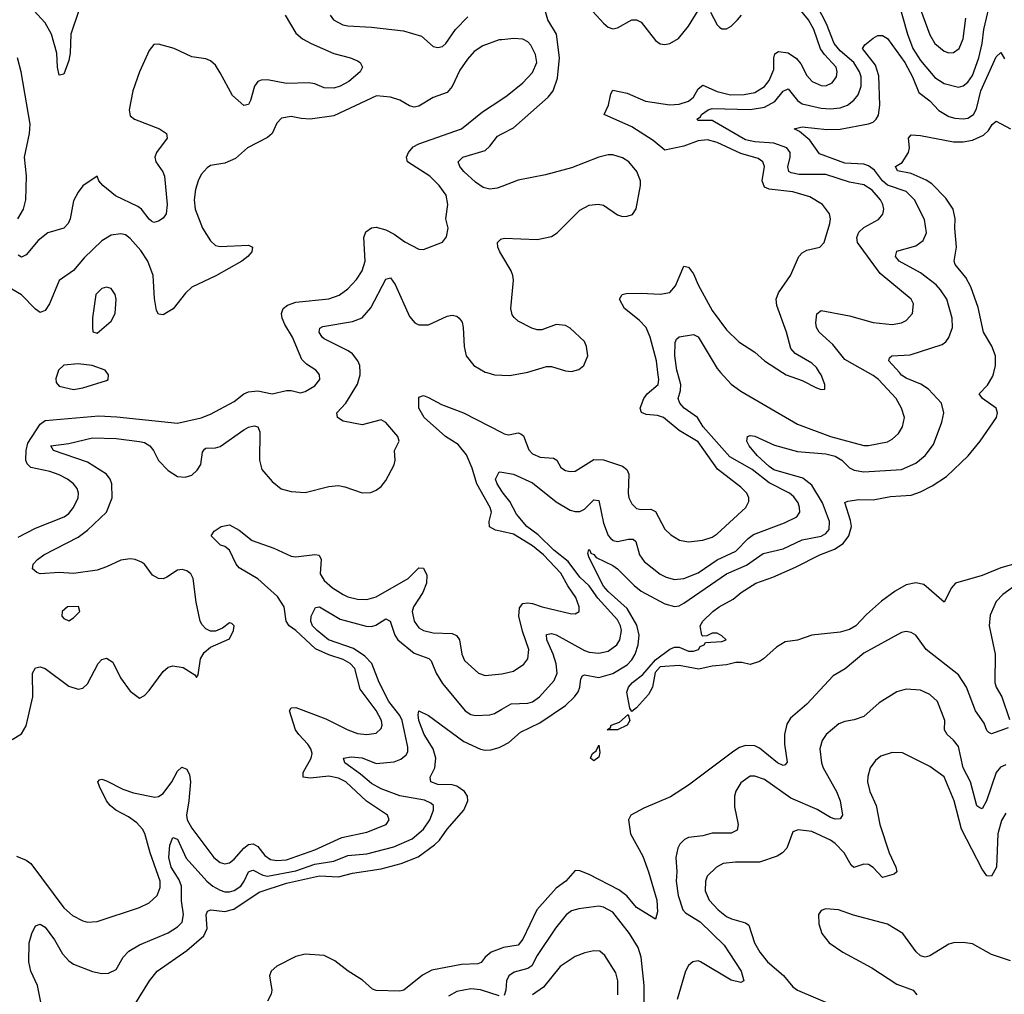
# Model space of a CAD drawing. Header units: inches. Extents: x 1843162 to 1959474, y 907081 to 1016326.
# Tile 265 of 656: x 1897963 to 1902124, y 937373 to 941491. Entities that reach past the tile are written whole.
import ezdxf

# ---------------------------------------------------------------- set-up
doc = ezdxf.new("R2010")
doc.units = ezdxf.units.IN
doc.header["$MEASUREMENT"] = 0
for name, color, linetype in [('B8993', 7, 'Continuous'), ('B8994', 7, 'Continuous'), ('B9903', 7, 'Continuous'), ('B9904', 7, 'Continuous')]:
    doc.layers.add(name, color=color, linetype=linetype)

msp = doc.modelspace()

# ---------------------------------------------------------------- linework, layer by layer
at = {"layer": 'B8993', "color": 5}
for points, elevation in [([(1897931.3, 938448.7), (1897970, 938473.4), (1897990, 938506.8), (1898019, 938630), (1898017, 938730), (1898030, 938752.3), (1898050, 938756.6), (1898070, 938748.6), (1898170, 938675), (1898210, 938661.3), (1898230, 938666.5), (1898250, 938684.6), (1898294.8, 938770), (1898310, 938787.9), (1898330, 938793.6), (1898356, 938776), (1898389.5, 938710), (1898430, 938654), (1898470, 938624.4), (1898490, 938634.9), (1898510, 938656.5), (1898570, 938737.3), (1898590, 938754.7), (1898610, 938760.9), (1898653.5, 938753.5), (1898703.1, 938723.1), (1898710, 938711), (1898717.2, 938722.8), (1898727.1, 938790), (1898743, 938817), (1898770, 938839.7), (1898850, 938874), (1898867, 938910), (1898869.2, 938930), (1898859.6, 938939.6), (1898850, 938942), (1898820.2, 938919.8), (1898790, 938906.6), (1898770, 938907.3), (1898750, 938916.5), (1898734, 938934), (1898725.8, 938950), (1898708.4, 939030), (1898696.8, 939130), (1898685.6, 939150), (1898670, 939161.4), (1898650, 939167), (1898630, 939165.2), (1898585.3, 939134.7), (1898570, 939128.7), (1898550, 939129.5), (1898524.2, 939144.2), (1898490, 939189.9), (1898478.3, 939198.3), (1898451.1, 939210), (1898430, 939212.4), (1898390, 939207.7), (1898330, 939178.8), (1898290, 939165.4), (1898190, 939151.3), (1898130, 939154.6), (1898049.8, 939149.8), (1898034.9, 939154.9), (1898017, 939170), (1898020.5, 939190), (1898037.7, 939210), (1898065.3, 939230), (1898210, 939304.8), (1898250, 939333.3), (1898329.9, 939410), (1898353.1, 939470), (1898352, 939530), (1898345.4, 939550), (1898330.3, 939570.3), (1898250, 939620.7), (1898106, 939670), (1898094, 939690), (1898170, 939700.8), (1898270, 939723.8), (1898370, 939721.3), (1898470, 939709.1), (1898490, 939703.8), (1898513, 939690), (1898528.9, 939670), (1898550, 939628.3), (1898590, 939586.3), (1898630, 939561.3), (1898662.3, 939557.7), (1898690, 939566), (1898712.9, 939587.1), (1898728.1, 939611.9), (1898736.2, 939663.8), (1898743.9, 939676.1), (1898750, 939680.6), (1898790, 939682), (1898810, 939687.9), (1898910, 939757.6), (1898930, 939769.5), (1898954.6, 939774.6), (1898970.1, 939770.1), (1898977.3, 939750), (1898975.8, 939630), (1898986.8, 939590), (1899030, 939539), (1899068.4, 939508.4), (1899110, 939497.1), (1899170, 939492.7), (1899270, 939518.1), (1899310, 939522.2), (1899337, 939517), (1899410, 939491.3), (1899446.6, 939493.4), (1899470, 939502.3), (1899490, 939518.9), (1899510, 939544.2), (1899545, 939610), (1899549.8, 939630), (1899546.9, 939670), (1899567.1, 939710), (1899561.2, 939730), (1899510, 939788.4), (1899490, 939799.8), (1899410, 939779.1), (1899330, 939794.5), (1899306.3, 939810), (1899303.2, 939830), (1899341.3, 939870), (1899390, 939950.2), (1899402.5, 939990), (1899401.9, 940000)], 620), ([(1897956.3, 939303.7), (1898030, 939342.3), (1898150.4, 939389.6), (1898170, 939404.7), (1898190.7, 939430), (1898210.8, 939470), (1898211.9, 939490), (1898205.8, 939510), (1898190.9, 939530), (1898164.8, 939550), (1898130, 939567.8), (1898090, 939581.1), (1898010, 939599), (1897994.3, 939614.3), (1897989, 939630), (1897990.4, 939670), (1897997.9, 939702.1), (1898050, 939782.3), (1898070, 939798), (1898297.1, 939817.1), (1898373.2, 939813.2), (1898630, 939786.7), (1898730, 939808.4), (1898770, 939823.8), (1898870, 939878), (1898910, 939909.3), (1898930, 939918.6), (1898970, 939922.5), (1899030, 939910.3), (1899090, 939923.8), (1899110, 939923.8), (1899150, 939914.9), (1899170, 939920.4), (1899210, 939943.1), (1899231.5, 939970), (1899229.5, 939990), (1899222.3, 940000)], 640), ([(1898123.5, 940000), (1898115.1, 939975.1), (1898117.7, 939957.7), (1898130, 939942.6), (1898190, 939928.3), (1898230, 939935.6), (1898330, 939966), (1898337.2, 939970), (1898338, 939990), (1898331.2, 940000)], 660), ([(1899937.2, 940000), (1899970, 939990.2), (1900000, 939988.6)], 620), ([(1900000, 939327.9), (1899973.7, 939333.7), (1899948, 939348), (1899947.4, 939370), (1899956.4, 939410), (1899950.8, 939430), (1899894.5, 939530), (1899875.9, 939595.9), (1899851.6, 939651.6), (1899816.5, 939696.5), (1899763.1, 939730), (1899672.1, 939810), (1899649.9, 939850), (1899650, 939896), (1899670, 939902.6), (1899690, 939894.5), (1899745.4, 939865.4), (1899839.2, 939830), (1900000, 939746)], 580), ([(1900000, 939499), (1899980.5, 939530), (1899974.5, 939550), (1899990, 939581), (1900000, 939579.2)], 560), ([(1897950, 937956.5), (1897990, 937939.3), (1898010, 937925.4), (1898150, 937737.3), (1898186.1, 937706.1), (1898230, 937683.2), (1898250, 937678), (1898290, 937680.2), (1898470, 937739), (1898510, 937758.4), (1898543.7, 937790), (1898556.6, 937823.4), (1898557.1, 937850), (1898514.2, 937970), (1898491.7, 938051.7), (1898482.2, 938070), (1898457.4, 938097.4), (1898422.2, 938122.2), (1898369.9, 938150), (1898345.9, 938170), (1898329.9, 938190), (1898300.2, 938250), (1898293, 938270), (1898300.5, 938279.5), (1898310, 938282), (1898330, 938275.1), (1898399.1, 938239.1), (1898443.6, 938223.6), (1898534.1, 938205.9), (1898550, 938208.2), (1898570, 938221.4), (1898605.3, 938270), (1898630, 938315.6), (1898647.9, 938332.1), (1898670, 938324.2), (1898680.6, 938300.6), (1898685, 938270), (1898678.3, 938190), (1898667.5, 938130), (1898670.6, 938110), (1898690, 938074), (1898783.2, 937950), (1898810, 937930.1), (1898830, 937924.2), (1898850, 937927.8), (1898870, 937944), (1898909.9, 937990.1), (1898930, 938005.4), (1898950, 938008.5), (1898970, 937996.8), (1898999.5, 937959.5), (1899022.6, 937942.6), (1899050, 937938), (1899090, 937940.9), (1899210, 937982.9), (1899324.9, 938035.1), (1899430, 938057.2), (1899511.2, 938090), (1899525.1, 938110), (1899517.4, 938130), (1899428.3, 938188.3), (1899341, 938270), (1899310, 938285.7), (1899270, 938294.7), (1899190, 938285.6), (1899161, 938290), (1899160.8, 938310), (1899194.8, 938370), (1899198.7, 938390), (1899193.7, 938410), (1899180.4, 938430), (1899142.3, 938470), (1899129.2, 938490), (1899103.5, 938570), (1899110, 938583), (1899130, 938584.9), (1899256.5, 938536.5), (1899350, 938490.2), (1899390, 938475.2), (1899430, 938470.2), (1899470, 938475.8), (1899490, 938495.5), (1899494.6, 938510), (1899492.5, 938530), (1899470, 938572.3), (1899402.1, 938662.1), (1899378.9, 938750), (1899360.2, 938770), (1899330, 938787.6), (1899270, 938807.2), (1899212.5, 938832.5), (1899130, 938909.6), (1899101.5, 938930), (1899088.6, 938950), (1899080.1, 939010), (1899053, 939053), (1898970, 939127.7), (1898890, 939174.8), (1898878.3, 939190), (1898849.5, 939249.5), (1898830, 939264.8), (1898812.3, 939270), (1898772.3, 939310), (1898785.1, 939330), (1898814, 939350), (1898850, 939356.3), (1898890, 939334.5), (1898945.5, 939290), (1899037.6, 939257.6), (1899110, 939224.7), (1899130, 939221), (1899210, 939231.5), (1899228.3, 939228.3), (1899236.8, 939210), (1899233.3, 939150), (1899250, 939121.4), (1899284.6, 939090), (1899330, 939062.7), (1899350, 939052.5), (1899390, 939042.2), (1899430, 939040.8), (1899470, 939052.3), (1899604.1, 939130), (1899650, 939174.9), (1899670, 939172.6), (1899683.1, 939143.1), (1899682.2, 939110), (1899666.1, 939070), (1899627, 939010), (1899622.3, 938990), (1899630, 938949), (1899650, 938921.1), (1899670, 938909.4), (1899710, 938900.1), (1899790, 938897.9), (1899809, 938889), (1899822, 938870), (1899832.1, 938810), (1899842.9, 938782.9), (1899902, 938730), (1899930, 938719.1), (1900000, 938727)], 580), ([(1898067, 937270), (1898038.5, 937410), (1898009.9, 937470), (1898001.2, 937510), (1898002.9, 937590), (1898014.8, 937630), (1898030, 937661.3), (1898050, 937668.9), (1898070, 937656.5), (1898110, 937602.7), (1898143.5, 937543.5), (1898170, 937513.8), (1898190, 937499.7), (1898270, 937468.4), (1898310, 937460.7), (1898338.2, 937461.8), (1898370, 937477.6), (1898400.9, 937530), (1898424.6, 937555.4), (1898470, 937582), (1898590, 937632.5), (1898630, 937657.4), (1898650, 937677.6), (1898655.6, 937710), (1898647.2, 937767.2), (1898647, 937830), (1898636.9, 937856.9), (1898603.8, 937910), (1898592.6, 937950), (1898597.2, 938002.8), (1898610, 938035.8), (1898630, 938028.7), (1898667.2, 937947.2), (1898754.2, 937850), (1898778.6, 937830), (1898810, 937812.5), (1898830, 937805.2), (1898850, 937805), (1898870, 937811), (1898897.8, 937830), (1898912, 937850), (1898930, 937890.1), (1898944.5, 937895.5), (1898950, 937896.8), (1898990, 937875.9), (1899010, 937872.3), (1899130, 937893.6), (1899210, 937922.7), (1899290, 937935.7), (1899350, 937958.4), (1899430, 937966.8), (1899543.9, 937996.1), (1899622, 938030), (1899670, 938070.1), (1899696.9, 938110), (1899711.9, 938150), (1899712.2, 938170), (1899700.8, 938180.8), (1899673.2, 938193.2), (1899570, 938211.5), (1899490, 938241), (1899450, 938263.5), (1899403.4, 938303.4), (1899336.5, 938350), (1899331.8, 938370), (1899363.7, 938376.3), (1899410, 938371.5), (1899470, 938348.1), (1899545, 938355), (1899573.5, 938366.5), (1899596.1, 938383.9), (1899603.1, 938396.9), (1899603.3, 938416.7), (1899579.7, 938530), (1899569.6, 938550), (1899522.6, 938610), (1899482.1, 938690), (1899450.8, 938770.8), (1899421.3, 938801.3), (1899374, 938834), (1899267.8, 938870), (1899219.8, 938910), (1899200.4, 938930), (1899194, 938950), (1899195.1, 938970), (1899212.9, 939007.1), (1899230.6, 939010), (1899317.4, 938957.4), (1899427.8, 938927.8), (1899450, 938926.9), (1899468, 938932), (1899510, 938958.8), (1899528.4, 938950), (1899548.1, 938890), (1899560.7, 938870), (1899630, 938814.7), (1899691.8, 938791.8), (1899702, 938782), (1899723.2, 938730), (1899750, 938686), (1899845, 938570), (1899870, 938555.3), (1899890, 938550.1), (1899950, 938553.1), (1899970, 938559.3), (1900000, 938577.1)], 560), ([(1898449.9, 937330.1), (1898511.6, 937430), (1898544.1, 937470), (1898670, 937557.6), (1898740.6, 937619.4), (1898754.7, 937650), (1898751.7, 937708.3), (1898756.6, 937723.4), (1898770.8, 937729.2), (1898830, 937723.1), (1898867.5, 937732.5), (1898975.7, 937804.3), (1899090, 937842.8), (1899230, 937872.7), (1899310, 937869), (1899370, 937884), (1899490, 937903.3), (1899575, 937925), (1899646.5, 937953.5), (1899716, 938004), (1899736.6, 938023.4), (1899770, 938070.8), (1899840.2, 938150), (1899857.3, 938190), (1899855.8, 938210), (1899843.2, 938230), (1899810, 938252.2), (1899790, 938257.6), (1899730, 938259.2), (1899700.5, 938270), (1899697.7, 938290), (1899717.5, 938330), (1899721.6, 938370), (1899709.9, 938409.9), (1899672.1, 938470), (1899650, 938529.4), (1899646.6, 938553.4), (1899649.8, 938570.2), (1899690, 938550.2), (1899840.2, 938440.2), (1899910, 938408.6), (1899930, 938404), (1899954.8, 938405.2), (1899990, 938416.1), (1900000, 938421.1)], 540), ([(1900000, 937566.9), (1899956, 937550), (1899930.2, 937530), (1899913.3, 937506.7), (1899899.3, 937500.7), (1899830, 937497.8), (1899705.3, 937474.7), (1899666, 937454), (1899586, 937390), (1899570, 937385.7), (1899470, 937388.3), (1899454.5, 937394.5), (1899412, 937432), (1899351.1, 937470), (1899294.4, 937514.4), (1899250, 937536.1), (1899170, 937542), (1899130, 937532), (1899050, 937491.9), (1899026.2, 937470), (1899018.7, 937450), (1899028.3, 937390), (1899026.4, 937373.6), (1899010, 937344.2)], 540), ([(1899990, 937366.4), (1899910, 937392), (1899870, 937395.9), (1899810, 937384.3), (1899774.8, 937365.2)], 560)]:
    msp.add_lwpolyline(points, dxfattribs=dict(at, elevation=elevation))
at = {"layer": 'B8993', "color": 5, "elevation": 640}
msp.add_lwpolyline([(1898212, 939012), (1898164.7, 939010), (1898142.8, 938990), (1898141, 938970), (1898150, 938961), (1898170, 938951), (1898190, 938962.8), (1898217.2, 938990)], close=True, dxfattribs=at)
at = {"layer": 'B8994', "color": 5}
for points, elevation in [([(1899084.3, 941510), (1899130, 941434.2), (1899158.4, 941410), (1899195.2, 941390), (1899290, 941348.8), (1899360.7, 941330), (1899390, 941317.3), (1899401.3, 941310), (1899412.2, 941290), (1899401.5, 941270), (1899353.8, 941230), (1899318, 941210), (1899290, 941201.2), (1899250, 941203), (1899210, 941219.6), (1899184.7, 941224.7), (1899090, 941221.5), (1899010, 941237.3), (1898984.1, 941235.9), (1898970, 941229.8), (1898955.6, 941210), (1898939, 941150), (1898930, 941132.9), (1898910, 941128.6), (1898862.5, 941170), (1898810, 941266.8), (1898790, 941298.2), (1898770, 941316.8), (1898750, 941325.7), (1898690, 941334.3), (1898616, 941370), (1898550, 941387.1), (1898530, 941385.7), (1898510, 941361.2), (1898469.4, 941270), (1898441.7, 941190), (1898425.5, 941110), (1898430, 941085.2), (1898448.8, 941070), (1898553.4, 941030), (1898583.1, 941010), (1898586.7, 940990), (1898540.7, 940930), (1898534.4, 940910), (1898538.6, 940890), (1898568.3, 940848.3), (1898575.5, 940830), (1898586, 940710), (1898582.3, 940670), (1898570, 940652.9), (1898550, 940639.9), (1898530, 940634.5), (1898520.2, 940640.2), (1898510, 940647.4), (1898477.4, 940690), (1898461.8, 940701.8), (1898367.3, 940747.3), (1898314, 940790), (1898297.7, 940810), (1898290, 940829.6), (1898230, 940788.7), (1898210, 940761.8), (1898190, 940725.1), (1898176.8, 940650), (1898168.1, 940630), (1898150.1, 940610), (1898081.8, 940590), (1898041.6, 940558.4), (1897990, 940497.4), (1897970, 940487.8), (1897956.3, 940496.3)], 620), ([(1898213, 941530), (1898179.1, 941430), (1898175.7, 941350), (1898170, 941318), (1898150, 941260.5), (1898130, 941257), (1898123, 941290), (1898119.3, 941350), (1898096.7, 941430), (1898070, 941478.3), (1898022.1, 941530)], 580), ([(1899274.9, 941510), (1899288.7, 941490), (1899328, 941470), (1899350, 941465.1), (1899450, 941459.8), (1899584.5, 941444.5), (1899660.9, 941420.9), (1899710, 941378), (1899730, 941373), (1899750, 941378), (1899763.7, 941390), (1899805.1, 941450), (1899856.6, 941503.4)], 640), ([(1900000, 941406.5), (1899990, 941405.5), (1899919.8, 941380.2), (1899883.8, 941356.2), (1899855.2, 941324.8), (1899822.5, 941277.5), (1899790, 941208.7), (1899770, 941184), (1899710, 941162), (1899650, 941125.7), (1899630, 941121.5), (1899610, 941126.8), (1899570, 941150.6), (1899530, 941164.3), (1899470.9, 941169.1), (1899290, 941084.4), (1899190, 941070.6), (1899153, 941073), (1899110, 941082.4), (1899070, 941075.1), (1899050, 941053.3), (1899030.2, 941010), (1899010, 940992.6), (1898926.4, 940950), (1898874.9, 940905.1), (1898830, 940885.4), (1898770, 940874.3), (1898754.7, 940865.3), (1898730, 940836.2), (1898717.3, 940810), (1898705.9, 940774.1), (1898700.2, 940730), (1898704.1, 940690), (1898735.4, 940610), (1898770, 940556.5), (1898790, 940536.9), (1898810, 940532.6), (1898930, 940538.4), (1898946.8, 940530), (1898943.8, 940510), (1898927, 940490), (1898901.1, 940470), (1898792, 940408), (1898690, 940360.2), (1898664.4, 940335.6), (1898611, 940269), (1898570, 940244.5), (1898550, 940246.6), (1898541.7, 940261.7), (1898532.7, 940312.7), (1898527.5, 940410), (1898505, 940470), (1898475.5, 940515.5), (1898430, 940567), (1898410, 940581.4), (1898390, 940586.2), (1898350, 940581), (1898310, 940556.8), (1898235.3, 940484.7), (1898190, 940431.1), (1898130, 940389.6), (1898089.5, 940290), (1898070, 940262), (1898050, 940253.3), (1898030, 940267.1), (1897970, 940328.2), (1897930, 940352.7)], 640), ([(1897955.7, 940650), (1897978.7, 940690), (1897988.3, 940730), (1897991.1, 940831.1), (1897983.7, 940910), (1898004.7, 941010), (1898007.5, 941050), (1897969.3, 941270), (1897953.9, 941330)], 620), ([(1899222.3, 940000), (1899215.1, 940010), (1899175.5, 940035.5), (1899155.3, 940055.3), (1899115.5, 940150), (1899083.1, 940203.1), (1899072, 940230), (1899069.3, 940250), (1899076.8, 940270), (1899095.2, 940284.8), (1899130, 940297.2), (1899270, 940311), (1899313.4, 940326.6), (1899350, 940354), (1899386.2, 940393.8), (1899410, 940430.4), (1899422.9, 940470), (1899418, 940570), (1899425.6, 940594.4), (1899449.1, 940610.9), (1899470, 940613.8), (1899510, 940603.5), (1899545, 940585), (1899590, 940552), (1899650, 940521.3), (1899670, 940520.4), (1899750, 940551), (1899766.8, 940573.2), (1899774, 940610), (1899764.5, 940650), (1899773, 940710), (1899764.7, 940750), (1899735.4, 940790), (1899696.8, 940830), (1899602.4, 940890), (1899598, 940910), (1899606.4, 940930), (1899626.5, 940953.5), (1899650, 940966.9), (1899829.5, 941030), (1899918.6, 941101.4), (1900000, 941154.9)], 640), ([(1900000, 940786.8), (1899980.6, 940779.4), (1899950, 940774.8), (1899922, 940782), (1899890, 940804.3), (1899839.8, 940850), (1899823.1, 940870), (1899816.4, 940890), (1899836.3, 940910), (1899930, 940938.4), (1899950, 940956.6), (1899981.7, 940998.3), (1900000, 941008)], 620), ([(1900000, 940496), (1899991.6, 940510), (1899983.7, 940530), (1899982.7, 940550), (1899996.3, 940563.7), (1900000, 940564.9)], 620), ([(1899401.9, 940000), (1899399.9, 940030), (1899392.1, 940050), (1899370, 940078.5), (1899351.8, 940091.8), (1899250, 940142.5), (1899240.7, 940150), (1899229.1, 940170.9), (1899231.9, 940188.1), (1899244.8, 940195.2), (1899370, 940215.7), (1899410, 940230.8), (1899446.6, 940273.4), (1899510, 940394.9), (1899530, 940400.2), (1899550, 940371.7), (1899610, 940237), (1899633.4, 940210), (1899650, 940201.4), (1899690, 940202.1), (1899770, 940238.1), (1899790, 940242.6), (1899810, 940238.2), (1899820.2, 940230), (1899832.4, 940212.4), (1899837.8, 940190), (1899840.9, 940110), (1899850.2, 940070), (1899882.8, 940030), (1899930, 940002.2), (1899937.2, 940000)], 620), ([(1898331.2, 940000), (1898324.5, 940010), (1898269, 940030), (1898210, 940037), (1898150, 940031.4), (1898126.8, 940010), (1898123.5, 940000)], 660)]:
    msp.add_lwpolyline(points, dxfattribs=dict(at, elevation=elevation))
at = {"layer": 'B8994', "color": 5, "elevation": 660}
msp.add_lwpolyline([(1898330, 940360.5), (1898310, 940354.7), (1898285.3, 940330), (1898270.5, 940230.5), (1898271, 940191), (1898272, 940172), (1898290, 940166.8), (1898350, 940217.3), (1898367, 940250), (1898371.3, 940310), (1898367, 940330), (1898350, 940355.6)], close=True, dxfattribs=at)
at = {"layer": 'B9903', "color": 5}
for points, elevation in [([(1900000, 938421.1), (1900030, 938436.1), (1900079.3, 938480.7), (1900160.9, 938519.1), (1900270, 938593.3), (1900308.2, 938630), (1900322.6, 938650), (1900330.4, 938670), (1900335, 938705), (1900342.2, 938717.8), (1900350, 938722), (1900410, 938711.4), (1900470, 938728.3), (1900530, 938764.3), (1900550, 938785.7), (1900564.5, 938810), (1900576.2, 938850), (1900580.9, 938890), (1900571.8, 938931.8), (1900530, 939002.8), (1900450, 939074.2), (1900430, 939097.5), (1900370, 939217.2), (1900364.4, 939235.6), (1900367.6, 939252.4), (1900372.9, 939250), (1900376.7, 939236.7), (1900390, 939231.7), (1900399, 939219), (1900470, 939185.2), (1900490, 939170.7), (1900559.9, 939099.9), (1900590, 939075.9), (1900690, 939021.9), (1900730, 939010.6), (1900750, 939014.4), (1900770, 939024.8), (1900950, 939149.2), (1901034.7, 939185.3), (1901105.4, 939234.6), (1901190, 939255), (1901270, 939292.9), (1901350, 939308.6), (1901370, 939319.8), (1901383.5, 939336.5), (1901385.8, 939370), (1901356.1, 939450), (1901310, 939523.8), (1901273.1, 939553.1), (1901150, 939589.3), (1901130, 939603.5), (1901080.2, 939650), (1901046.3, 939690), (1901035.8, 939710), (1901039, 939730), (1901050, 939733.7), (1901070, 939731.5), (1901153.2, 939693.2), (1901250, 939666.2), (1901370, 939656.2), (1901410, 939647.1), (1901438.1, 939630), (1901470, 939597.1), (1901490, 939587.5), (1901530, 939580.3), (1901690, 939590.1), (1901750, 939616.8), (1901789.8, 939650), (1901824.2, 939695.8), (1901860.7, 939790), (1901868, 939830), (1901858.2, 939870), (1901803.8, 939930), (1901770.7, 939950.7), (1901710, 939975.8), (1901690, 939989.3), (1901680.5, 940000)], 540), ([(1900000, 939579.2), (1900049.8, 939570.2), (1900130, 939534.3), (1900230, 939453.3), (1900290, 939418.3), (1900310, 939412.1), (1900330, 939412.8), (1900350, 939423.2), (1900390, 939462.2), (1900410, 939458.7), (1900430, 939363.7), (1900450, 939311.5), (1900460, 939300), (1900470.7, 939290.7), (1900490, 939286.3), (1900536.3, 939296.3), (1900555.7, 939295.7), (1900566.3, 939286.3), (1900582.1, 939230), (1900601.6, 939201.6), (1900670, 939148.6), (1900695.1, 939135.1), (1900730, 939125.5), (1900770, 939129.6), (1900830, 939153.7), (1900911.3, 939208.7), (1900990, 939244.6), (1901041.2, 939298.8), (1901064.6, 939315.4), (1901195.4, 939364.6), (1901246.9, 939390), (1901259.8, 939410), (1901258.6, 939430), (1901252.8, 939450), (1901235.3, 939475.3), (1901216.4, 939490), (1901130, 939533.8), (1901057.9, 939590), (1900964.2, 939644.2), (1900851.6, 939770), (1900827, 939810), (1900771.8, 939850), (1900753.3, 939870), (1900745.8, 939890), (1900756.3, 939923.7), (1900756.7, 939950), (1900742.7, 940000)], 560), ([(1900000, 939988.6), (1900033.1, 939986.9), (1900102.8, 940000)], 620), ([(1900000, 939746), (1900010, 939740.8), (1900030, 939736.6), (1900070, 939745), (1900080.7, 939740.7), (1900092.1, 939732.1), (1900114, 939674), (1900130, 939655.8), (1900162.5, 939642.5), (1900218.7, 939638.7), (1900232.6, 939630), (1900250, 939598.9), (1900270, 939585.4), (1900290, 939581.1), (1900310, 939583.8), (1900390, 939633), (1900430, 939630.6), (1900510, 939604.4), (1900529.2, 939590), (1900537.1, 939570), (1900534.2, 939490), (1900537.8, 939470), (1900550, 939445.7), (1900570, 939425.6), (1900590, 939421.2), (1900630, 939423.1), (1900650, 939413.1), (1900690, 939338.3), (1900714.7, 939314.7), (1900751.6, 939291.6), (1900790, 939284.3), (1900850, 939291.7), (1900890, 939304.2), (1900910, 939317.8), (1901032.1, 939430), (1901044.5, 939455.5), (1901044.8, 939470), (1901035.3, 939490), (1901010, 939516), (1900912.2, 939592.2), (1900830, 939706.5), (1900750, 939754.7), (1900684.5, 939810), (1900657.9, 939817.9), (1900610, 939823.3), (1900591, 939831), (1900585.8, 939850), (1900600.1, 939890), (1900615, 939910), (1900661.2, 939950), (1900664, 939970), (1900660.2, 940000)], 580), ([(1902190, 939197.8), (1902110, 939175.2), (1902030, 939141.6), (1901917.3, 939110), (1901900.4, 939090), (1901870, 939029.3), (1901783.7, 939103.7), (1901750, 939110.8), (1901710, 939102.9), (1901663.2, 939076.8), (1901605.6, 939034.4), (1901541.9, 938978.1), (1901496.5, 938930), (1901470, 938914), (1901430, 938902.7), (1901310.3, 938889.7), (1901250, 938869.6), (1901198.3, 938861.7), (1901160.8, 938839.2), (1901106.8, 938790), (1901090, 938779.5), (1901050, 938766), (1901015.1, 938775.1), (1900990, 938775.3), (1900950, 938764.8), (1900890, 938758.5), (1900833.4, 938746.6), (1900750, 938762.2), (1900670, 938755.8), (1900648.1, 938731.9), (1900637.6, 938670), (1900620.5, 938639.5), (1900570, 938583.6), (1900550, 938568), (1900542, 938582), (1900528.8, 938648.8), (1900535.5, 938670), (1900552.7, 938690), (1900596.2, 938723.8), (1900650, 938785.3), (1900710, 938830.3), (1900730, 938839.6), (1900750, 938839.6), (1900790, 938822), (1900810, 938822.3), (1900831.8, 938830), (1900838.4, 938841.6), (1900855.3, 938850), (1900861.2, 938858.8), (1900930, 938862.8), (1900948, 938870), (1900930, 938888), (1900910, 938898), (1900890, 938898), (1900867.3, 938887.3), (1900850, 938886), (1900846, 938890), (1900839, 938930), (1900849.4, 938950), (1900892.7, 938990), (1900919.5, 939010), (1900977.8, 939042.2), (1901012, 939070), (1901074.5, 939110), (1901145.4, 939134.6), (1901242.2, 939177.8), (1901344.2, 939230), (1901406.9, 939253.1), (1901442.8, 939277.2), (1901466.5, 939310), (1901478.2, 939350), (1901474.8, 939374.8), (1901450, 939450.8), (1901463.3, 939456.7), (1901510, 939463), (1901570, 939462), (1901643.3, 939476.7), (1901730, 939482.3), (1901770, 939495.8), (1901819.3, 939520.7), (1901879.3, 939560.7), (1901971.6, 939648.4), (1902021.5, 939710), (1902090.9, 939810), (1902095.1, 939830), (1902089.6, 939850), (1902032, 939890), (1902018, 939910), (1902053.2, 939946.8), (1902075.5, 939984.5), (1902079.6, 940000)], 520), ([(1900925.2, 940000), (1900970, 939950.2), (1901010, 939921), (1901250, 939782.1), (1901389.8, 939730.2), (1901530, 939692.2), (1901550, 939692.3), (1901630, 939707.8), (1901650, 939718.2), (1901677.1, 939742.9), (1901694.4, 939770), (1901702, 939810), (1901689, 939850), (1901667.3, 939890), (1901591.8, 939970), (1901570, 939987.6), (1901547.8, 940000)], 560), ([(1901186.4, 940000), (1901201.6, 939990), (1901270, 939965.7), (1901330, 939934.9), (1901350, 939928.2), (1901366, 939930), (1901366, 939950), (1901349.6, 939990), (1901343.4, 940000)], 580), ([(1900000, 938577.1), (1900039.5, 938600.5), (1900110, 938602.6), (1900130, 938608.9), (1900159.4, 938630), (1900221.8, 938698.2), (1900234.3, 938730), (1900230.4, 938769.6), (1900217.8, 938810), (1900190.5, 938870), (1900190, 938893.4), (1900210, 938897), (1900230, 938891.5), (1900350, 938826), (1900370, 938818.4), (1900410, 938814.5), (1900450, 938822.8), (1900487.2, 938850), (1900498.7, 938870), (1900506.2, 938910), (1900502.2, 938930), (1900490, 938954.5), (1900405.9, 939045.9), (1900370, 939098.3), (1900330, 939135.2), (1900280.9, 939200.9), (1900220.1, 939250), (1900154.6, 939314.6), (1900106.7, 939350), (1900061.9, 939401.9), (1900035, 939455), (1900005.7, 939490), (1900000, 939499)], 560), ([(1900000, 938727), (1900007.9, 938727.9), (1900050, 938738.2), (1900092.9, 938767.1), (1900109.8, 938790), (1900114.4, 938830), (1900087.7, 938907.7), (1900072.6, 938970), (1900074.8, 939005.2), (1900090, 939024.6), (1900110, 939027.1), (1900130, 939023.4), (1900170.6, 939009.4), (1900290, 938981.2), (1900310, 938980.8), (1900327.3, 938990), (1900327.6, 939010), (1900313.1, 939050), (1900279.1, 939099.1), (1900250, 939151.6), (1900177, 939230), (1900130, 939267.4), (1900050, 939316.9), (1900000, 939327.9)], 580), ([(1902183.5, 939110), (1902117.7, 939062.3), (1902090, 939032.9), (1902064.8, 938975.2), (1902060.1, 938930), (1902085.8, 938810), (1902084, 938690), (1902090.1, 938670), (1902113.9, 938630), (1902146.2, 938533.8)], 540), ([(1902140.9, 938499.1), (1902070, 938472.8), (1902058.3, 938478.3), (1902050, 938486.6), (1902038.8, 938518.8), (1902002, 938570), (1901964.7, 938670), (1901930, 938722.2), (1901794.2, 938830), (1901749.8, 938889.8), (1901730, 938901.1), (1901710, 938905.4), (1901690, 938901), (1901530, 938813.6), (1901451.9, 938748.1), (1901401.2, 938718.8), (1901290, 938598.5), (1901220.3, 938539.7), (1901205.6, 938514.4), (1901194.8, 938470), (1901195, 938430), (1901206.7, 938353.3), (1901198, 938342), (1901190, 938339.8), (1901166.2, 938350), (1901090, 938412.5), (1901070, 938422.1), (1901030, 938424.3), (1901004.8, 938415.2), (1900980.4, 938399.6), (1900790, 938255.6), (1900713.3, 938206.7), (1900600.7, 938159.3), (1900545.5, 938130), (1900535.8, 938110), (1900544.7, 938050), (1900596.1, 937956.1), (1900620.9, 937890), (1900656.1, 937770), (1900659.1, 937720.9), (1900650.2, 937689.8), (1900570, 937738.8), (1900529.1, 937789.1), (1900494.4, 937814.4), (1900370, 937879.2), (1900330, 937894), (1900310, 937895.8), (1900271.2, 937850), (1900230, 937820.5), (1900148.2, 937730), (1900090, 937605.5), (1900070, 937580.5), (1900008.2, 937570), (1900000, 937566.9)], 540), ([(1902130, 938342.3), (1902107.6, 938332.4), (1902090.1, 938309.9), (1902049.3, 938190), (1902030, 938156.4), (1902020.5, 938160.5), (1902008.6, 938168.6), (1901980.7, 938270), (1901950.7, 938330), (1901930, 938419.7), (1901910, 938446.2), (1901882, 938470), (1901871.7, 938490), (1901872.3, 938530), (1901842, 938610), (1901810, 938639.8), (1901770, 938658), (1901710, 938661.8), (1901670, 938650.9), (1901595.9, 938604.1), (1901530, 938546.5), (1901490, 938532.2), (1901450, 938525.7), (1901425.2, 938514.8), (1901371.4, 938470), (1901354.5, 938445.5), (1901344.9, 938410), (1901351.7, 938350), (1901358.2, 938330), (1901414.4, 938230), (1901430.7, 938190.7), (1901439.6, 938130), (1901430, 938114), (1901410, 938113.3), (1901390, 938120.3), (1901333.3, 938153.3), (1901221.4, 938201.4), (1901110, 938279.9), (1901070, 938294.5), (1901050, 938294), (1901010, 938266), (1900990, 938231.5), (1900983.8, 938210), (1900984.2, 938164.2), (1900999.1, 938090), (1900994.5, 938065.5), (1900970, 938053.3), (1900890, 938053.3), (1900850, 938042.5), (1900790, 938034.6), (1900773.2, 938026.8), (1900752.7, 938007.3), (1900743.9, 937990), (1900736.1, 937950), (1900740.4, 937890), (1900737.1, 937850), (1900745.7, 937790), (1900765.5, 937730), (1900777.1, 937717.1), (1900839, 937679), (1900939.5, 937579.5), (1901011.5, 937470), (1901022.8, 937430), (1901010, 937422.9), (1900970, 937431.9), (1900839.7, 937510), (1900830, 937514.3), (1900808.2, 937510), (1900790, 937494.2), (1900776.6, 937470), (1900741, 937350)], 560), ([(1902130, 938137.3), (1902112.7, 938107.3), (1902097.3, 938050), (1902091.8, 937910), (1902070, 937871.2), (1902050, 937873.5), (1902030, 937901), (1901942.8, 938070), (1901912.2, 938190), (1901870, 938290.9), (1901810, 938334.5), (1901693.4, 938393.4), (1901650, 938394.8), (1901601.8, 938378.2), (1901579.4, 938360.6), (1901557.6, 938330), (1901546.8, 938293.2), (1901546.2, 938270), (1901555.4, 938230), (1901582.8, 938170), (1901598.1, 938090), (1901637.1, 937970), (1901665.5, 937910), (1901670.1, 937889.9), (1901659.2, 937880.8), (1901610, 937866.1), (1901570, 937907.9), (1901550, 937920.7), (1901530, 937922.8), (1901488.1, 937908.1), (1901477.6, 937917.6), (1901447.7, 937970), (1901410, 938009.4), (1901390, 938023.7), (1901310, 938059.9), (1901252.7, 938067.3), (1901230, 938058.4), (1901205.6, 937990), (1901187.1, 937970), (1901164.4, 937955.6), (1901090, 937931.3), (1900988.4, 937931.6), (1900935.3, 937924.7), (1900907.2, 937910), (1900868.4, 937871.6), (1900861.3, 937850), (1900860.5, 937810), (1900877.1, 937770), (1900914.3, 937730), (1900950, 937701.7), (1900971, 937691), (1901030, 937674.8), (1901044.6, 937664.6), (1901068.1, 937590), (1901090.7, 937550), (1901122.8, 937510), (1901191.5, 937451.5), (1901230, 937404.6), (1901249.7, 937389.7), (1901391.8, 937330)], 580), ([(1900602.8, 937330), (1900602.3, 937410), (1900589.3, 937530), (1900577.4, 937570), (1900539.9, 937630), (1900470, 937719.8), (1900430, 937741.3), (1900410, 937745.4), (1900325.9, 937734.1), (1900294.5, 937725.5), (1900272.2, 937707.8), (1900227.6, 937652.4), (1900150, 937536.8), (1900127.2, 937492.8), (1900110, 937480.9), (1900053.3, 937466.7), (1900030.1, 937449.9), (1900019.8, 937430), (1900016.8, 937390), (1900010, 937368)], 560), ([(1902150, 937513.6), (1902070, 937540.2), (1901990, 937585.7), (1901950, 937591.7), (1901910, 937589.8), (1901890, 937583.7), (1901810, 937535.2), (1901789.4, 937530), (1901770, 937535.2), (1901752, 937552), (1901695.1, 937630), (1901630, 937669), (1901487.1, 937707.1), (1901424, 937730), (1901370, 937734.3), (1901350, 937726.6), (1901338.4, 937710), (1901340.9, 937670), (1901353.1, 937630), (1901384, 937590), (1901441.1, 937550), (1901564.1, 937484.1), (1901670, 937415), (1901738.3, 937390), (1901754.7, 937370)], 620), ([(1900491.1, 937370), (1900490.5, 937430), (1900482.9, 937462.9), (1900436.2, 937536.2), (1900414.2, 937554.2), (1900390, 937556.2), (1900351.8, 937548.2), (1900310, 937532.3), (1900247.1, 937490), (1900176.8, 937403.2), (1900130.2, 937370)], 580)]:
    msp.add_lwpolyline(points, dxfattribs=dict(at, elevation=elevation))
at = {"layer": 'B9903', "color": 5, "elevation": 520}
for points in [[(1900490, 938489.8), (1900446, 938490), (1900460.4, 938499.6), (1900462.7, 938510), (1900498, 938522), (1900534.8, 938554.8), (1900541.3, 938530), (1900530.3, 938510)], [(1900390, 938359.5), (1900376, 938370), (1900384.2, 938390), (1900398.9, 938401.1), (1900410, 938424.7), (1900414.4, 938394.4), (1900410, 938374)]]:
    msp.add_lwpolyline(points, close=True, dxfattribs=at)
at = {"layer": 'B9904', "color": 5}
for points, elevation in [([(1901670.1, 941589.9), (1901714.9, 941430), (1901737.9, 941370), (1901770, 941318.6), (1901830, 941246.3), (1901870, 941221.1), (1901930, 941206.4), (1901950, 941210.9), (1901970, 941226.4), (1901990, 941254.7), (1902016.5, 941330), (1902030.3, 941390), (1902037.4, 941450), (1902070, 941588.9)], 560), ([(1901547.8, 940000), (1901450, 940054.6), (1901399.1, 940119.1), (1901342.2, 940170), (1901330.7, 940190), (1901327.3, 940210), (1901332.1, 940247.9), (1901350, 940262.6), (1901470, 940239.1), (1901570, 940211.6), (1901650, 940202.3), (1901690, 940209.4), (1901710, 940219.7), (1901735.8, 940250), (1901739.8, 940290), (1901729.8, 940310), (1901599.1, 940419.1), (1901504.3, 940550), (1901500.8, 940570), (1901510, 940592.9), (1901530, 940612.2), (1901592.7, 940647.3), (1901610.6, 940669.4), (1901615.3, 940690), (1901611.4, 940710), (1901600.6, 940730), (1901566.2, 940770), (1901530, 940793.2), (1901470, 940804.3), (1901370, 940837.1), (1901257, 940837), (1901223.5, 940843.5), (1901212.8, 940850), (1901209.3, 940869.3), (1901219.4, 940910), (1901219.3, 940930), (1901204.5, 940950), (1901149.7, 940969.7), (1901070, 940974.4), (1901030, 940982.7), (1900890, 941064.4), (1900830, 941065.4), (1900824.2, 941070), (1900839.7, 941080.3), (1900844.2, 941090), (1900872.8, 941110), (1900890, 941116.2), (1901050, 941111.2), (1901110, 941121.6), (1901154.4, 941145.6), (1901190, 941188.4), (1901210, 941199.2), (1901249.5, 941150), (1901270, 941135.1), (1901350, 941117.3), (1901390, 941114.5), (1901430, 941119.2), (1901460.8, 941130), (1901488.7, 941151.3), (1901506.4, 941173.6), (1901519.2, 941210), (1901518.7, 941250), (1901512.3, 941270), (1901488.7, 941310), (1901430, 941359.6), (1901405.5, 941390), (1901373, 941473), (1901333.9, 941550)], 560), ([(1900000, 941008), (1900050, 941034.5), (1900196.9, 941163.1), (1900218, 941190), (1900235.8, 941244.2), (1900244.3, 941330), (1900232.2, 941430), (1900194.5, 941490), (1900183.4, 941530)], 620), ([(1900385.6, 941525.6), (1900430, 941476.8), (1900450, 941459.7), (1900470, 941452), (1900490, 941456.8), (1900550, 941490.1), (1900570, 941490.1), (1900590, 941481.1), (1900650, 941402.4), (1900670, 941389.2), (1900690, 941386.5), (1900710, 941390.2), (1900747.8, 941412.2), (1900790, 941463.9), (1900830, 941529.2)], 620), ([(1901343.4, 940000), (1901330, 940021.6), (1901310, 940039.1), (1901240, 940080), (1901221.7, 940101.7), (1901203.9, 940170), (1901162.6, 940282.6), (1901160.2, 940310), (1901170, 940336.9), (1901219.9, 940410), (1901255.9, 940490), (1901270, 940506.2), (1901290, 940517.1), (1901344.5, 940530), (1901363.1, 940550), (1901386.5, 940630), (1901389.8, 940650), (1901385.6, 940670), (1901356, 940710), (1901302.2, 940742.2), (1901230, 940764.2), (1901130, 940774.2), (1901110, 940783.6), (1901101.3, 940810), (1901110.4, 940870.4), (1901104.2, 940890), (1901084.1, 940904.1), (1901010, 940926), (1900910, 940971.7), (1900870, 940983.4), (1900830, 940978.7), (1900770, 940956), (1900690, 940939), (1900639.9, 940979.9), (1900550, 941038.9), (1900433.3, 941090), (1900451.7, 941130), (1900461.8, 941178.2), (1900470, 941192.7), (1900530, 941180.6), (1900607.1, 941147.1), (1900710, 941130.6), (1900750, 941134.1), (1900790, 941147.2), (1900810, 941163.9), (1900830, 941198.4), (1900850, 941215), (1900910, 941187), (1900967.2, 941172.8), (1901025.4, 941174.6), (1901070, 941182.8), (1901110, 941208.9), (1901130, 941233.5), (1901150, 941280.4), (1901149.4, 941330), (1901153.8, 941346.2), (1901170, 941356.4), (1901210, 941351), (1901246.6, 941326.6), (1901264.7, 941304.7), (1901290, 941255.8), (1901311.7, 941230), (1901350, 941212.8), (1901370, 941212), (1901396.2, 941223.8), (1901415, 941250), (1901418.3, 941270), (1901413.2, 941290), (1901363.7, 941343.7), (1901347.6, 941367.6), (1901318.8, 941450), (1901296.5, 941490), (1901257.7, 941537.7)], 580), ([(1900882.2, 941522.2), (1900910, 941469.1), (1900920, 941460), (1900930, 941452.1), (1900950, 941451.9), (1900970, 941463.2), (1900996.8, 941490), (1901013.3, 941510)], 620), ([(1901770, 941533.4), (1901810, 941426.7), (1901830.7, 941390.7), (1901870, 941358), (1901890, 941351.1), (1901910, 941352.1), (1901933.8, 941370), (1901949.9, 941410), (1901961.9, 941498.1)], 580), ([(1901680.5, 940000), (1901636, 940050), (1901638.4, 940061.6), (1901649, 940070), (1901725.9, 940074.1), (1901861.7, 940118.3), (1901877.4, 940130), (1901890, 940148.2), (1901904.8, 940190), (1901904.4, 940230), (1901880.6, 940310), (1901854.8, 940350), (1901836.8, 940370), (1901770, 940420.9), (1901679.3, 940470), (1901664.1, 940490), (1901670, 940512.2), (1901750, 940535), (1901781.9, 940558.1), (1901794.9, 940590), (1901786.7, 940646.7), (1901744.3, 940730), (1901710, 940765.5), (1901630, 940791.9), (1901609.5, 940809.5), (1901575.2, 940855.2), (1901550, 940873.9), (1901530, 940881.2), (1901450, 940884.6), (1901343.5, 940923.5), (1901301.6, 940981.6), (1901258.5, 941018.5), (1901236, 941030), (1901270, 941038.2), (1901373.6, 941026.4), (1901430, 941028.7), (1901550, 941051.4), (1901570, 941058.3), (1901582.6, 941070), (1901591.8, 941088.2), (1901598, 941130), (1901593.9, 941253.9), (1901579.1, 941299.1), (1901525, 941370), (1901535.1, 941384.9), (1901570, 941413.6), (1901590, 941424.7), (1901610, 941424.9), (1901630, 941411.3), (1901703.6, 941310), (1901735.6, 941250), (1901763.3, 941183.3), (1901810, 941147.6), (1901847.7, 941107.7), (1901890, 941081.9), (1901914.8, 941074.8), (1901950, 941072.6), (1901970, 941075.6), (1901994.5, 941090), (1902006.2, 941113.8), (1902025.1, 941190), (1902090, 941334.7), (1902110, 941352.9), (1902125.1, 941325.1)], 540), ([(1900000, 941154.9), (1900023.1, 941170), (1900090, 941224.5), (1900130, 941267.9), (1900148.9, 941310), (1900143.5, 941343.5), (1900123.2, 941383.2), (1900110, 941397.6), (1900090, 941408.9), (1900051.6, 941411.6), (1900000, 941406.5)], 640), ([(1902079.6, 940000), (1902087.5, 940030), (1902086.6, 940070), (1902071.8, 940111.8), (1902036.3, 940170), (1902014.3, 940274.3), (1901982.5, 940362.5), (1901961.4, 940401.4), (1901916.5, 940456.5), (1901912.8, 940470), (1901922.4, 940530), (1901915.3, 940610), (1901916.7, 940650), (1901907.4, 940690), (1901876.4, 940736.4), (1901817.8, 940797.8), (1901793.3, 940813.3), (1901730, 940840.8), (1901672.5, 940852.5), (1901664.5, 940870), (1901692, 940888), (1901718.7, 940930), (1901723.5, 940950), (1901719.6, 940990), (1901730, 941004.9), (1901770, 941002), (1901910, 940975), (1901950, 940974.4), (1901990, 940982.6), (1902036.3, 941003.7), (1902056.8, 941023.2), (1902072.3, 941047.7), (1902090, 941062), (1902150, 941029.6)], 520), ([(1900000, 940564.9), (1900011.5, 940568.5), (1900150, 940562.8), (1900210, 940574.4), (1900235.1, 940590), (1900330, 940686.3), (1900370, 940707.9), (1900408.1, 940711.9), (1900430, 940707.4), (1900490, 940667), (1900510, 940659.5), (1900530, 940660.3), (1900552.3, 940667.7), (1900568.2, 940691.8), (1900587.1, 940790), (1900587.2, 940810), (1900570.6, 940850), (1900536.8, 940890), (1900510, 940907.5), (1900470, 940919.3), (1900450, 940920.4), (1900410.6, 940910.6), (1900294.8, 940865.2), (1900184.7, 940835.3), (1900070, 940813.5), (1900000, 940786.8)], 620), ([(1900102.8, 940000), (1900110, 940001.4), (1900190, 940026), (1900210, 940025.6), (1900270, 940006.5), (1900295.2, 940004.8), (1900326.6, 940013.4), (1900346.6, 940030), (1900364.2, 940070), (1900358.9, 940110), (1900350, 940131.6), (1900290, 940187.6), (1900270, 940198.7), (1900230, 940202.4), (1900170, 940180.5), (1900150, 940180.5), (1900127.3, 940187.3), (1900070, 940217.7), (1900052.2, 940232.2), (1900044.5, 940244.5), (1900038.2, 940270), (1900049.9, 940390), (1900047.1, 940410), (1900039.5, 940430), (1900000, 940496)], 620), ([(1900660.2, 940000), (1900653.8, 940050), (1900627.1, 940150), (1900610.2, 940190.2), (1900581.6, 940221.6), (1900519.2, 940270), (1900498.2, 940310), (1900509.7, 940330), (1900525.4, 940334.6), (1900590, 940336), (1900669.2, 940330.8), (1900710, 940338.9), (1900734.2, 940365.8), (1900770, 940448.8), (1900790, 940445.8), (1900810, 940417.7), (1900830.1, 940370), (1900890, 940261.8), (1900950, 940180.2), (1901002.3, 940130), (1901070, 940085.5), (1901110.4, 940050), (1901186.4, 940000)], 580), ([(1900742.7, 940000), (1900739.9, 940010), (1900731.4, 940070), (1900732.9, 940127.1), (1900738.9, 940141.1), (1900749.7, 940150.3), (1900810, 940160.5), (1900830, 940150.3), (1900910, 940016.9), (1900925.2, 940000)], 560)]:
    msp.add_lwpolyline(points, dxfattribs=dict(at, elevation=elevation))

doc.saveas('drawing.dxf')
